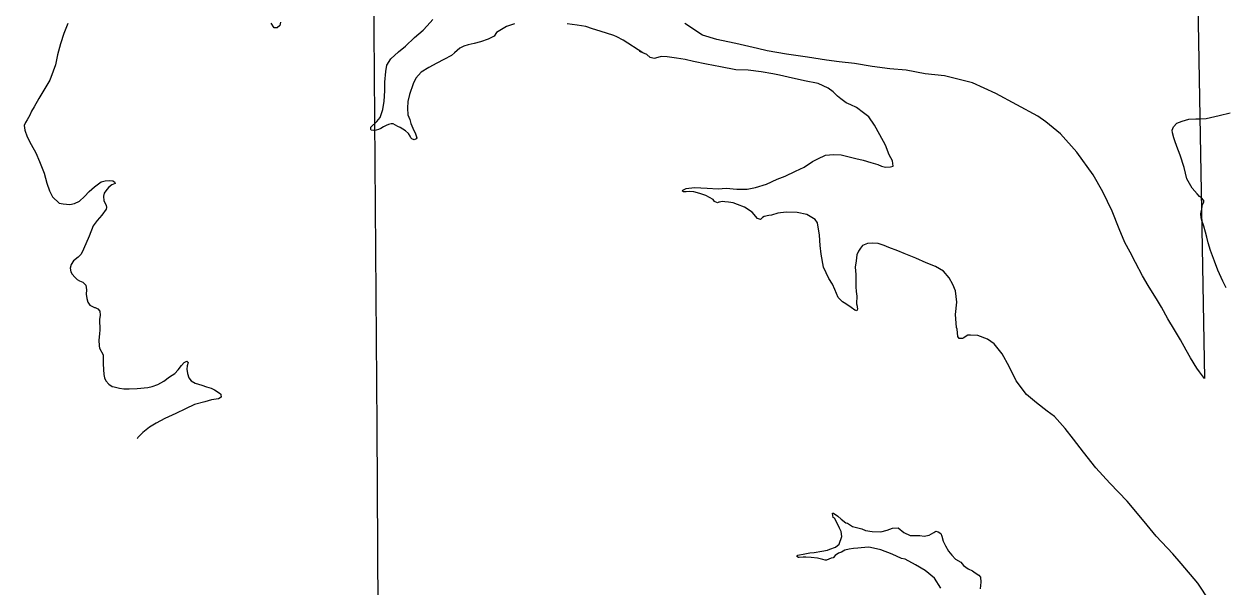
# Model space of a CAD drawing. Extents: x -83719 to 153526, y -11835 to 11446.
# Drawn here: x 13019.5 to 13238.3, y 1160.4 to 1262.9 of the extents above; entities that cross this region are included whole.
import ezdxf

# ---------------------------------------------------------------- set-up
doc = ezdxf.new("R2010")
doc.units = 0
doc.layers.add('Level 2', color=7, linetype='Continuous')
doc.layers.add('Level 9', color=7, linetype='Continuous')

msp = doc.modelspace()

# ---------------------------------------------------------------- linework, layer by layer
at = {"layer": 'Level 2'}
for points in [[(13083.1, 1277.77), (13083.72, 1189.64), (13084.22, 1100.38)], [(13083.1, 1277.77), (13083.72, 1189.64), (13084.22, 1100.38)], [(13233.01, 1276.77), (13234.39, 1198.39), (13233.52, 1199.57), (13233.03, 1200.28), (13231.9, 1202.12), (13231.09, 1203.53), (13230.06, 1205.4), (13228.97, 1207.24), (13227.77, 1209.2), (13226.6, 1211.37), (13225.86, 1212.55), (13224.17, 1215.27), (13223.15, 1217.04), (13221.87, 1219.47), (13220.91, 1221.34), (13219.89, 1223.11), (13218.87, 1225.58), (13217.64, 1228.82), (13215.92, 1232.37), (13214.15, 1235.45), (13211.15, 1239.53), (13208.21, 1242.88), (13205.54, 1245.06), (13204.1, 1246.09), (13196.42, 1250.25), (13192.16, 1252.15), (13187.08, 1253.42), (13183.59, 1253.81), (13180.13, 1254.51), (13177.15, 1254.74), (13173.9, 1255.17), (13170.68, 1255.67), (13167.9, 1255.99), (13165.58, 1256.31), (13162.16, 1256.84), (13158.3, 1257.38), (13154.78, 1257.97), (13153.03, 1258.42), (13149.09, 1259.33), (13147.62, 1259.65), (13145.63, 1260.05), (13143.04, 1260.87), (13139.8, 1263)], [(13233.01, 1276.77), (13234.39, 1198.39), (13233.52, 1199.57), (13233.03, 1200.28), (13231.9, 1202.12), (13231.09, 1203.53), (13230.06, 1205.4), (13228.97, 1207.24), (13227.77, 1209.2), (13226.6, 1211.37), (13225.86, 1212.55), (13224.17, 1215.27), (13223.15, 1217.04), (13221.87, 1219.47), (13220.91, 1221.34), (13219.89, 1223.11), (13218.87, 1225.58), (13217.64, 1228.82), (13215.92, 1232.37), (13214.15, 1235.45), (13211.15, 1239.53), (13208.21, 1242.88), (13205.54, 1245.06), (13204.1, 1246.09), (13196.42, 1250.25), (13192.16, 1252.15), (13187.08, 1253.42), (13183.59, 1253.81), (13180.13, 1254.51), (13177.15, 1254.74), (13173.9, 1255.17), (13170.68, 1255.67), (13167.9, 1255.99), (13165.58, 1256.31), (13162.16, 1256.84), (13158.3, 1257.38), (13154.78, 1257.97), (13153.03, 1258.42), (13149.09, 1259.33), (13147.62, 1259.65), (13145.63, 1260.05), (13143.04, 1260.87), (13139.8, 1263)]]:
    msp.add_lwpolyline(points, dxfattribs=at)
at = {"layer": 'Level 9'}
for points in [[(13027.47, 1262.96), (13026.74, 1261.17), (13026.17, 1259.27), (13025.64, 1257.25), (13025.27, 1255.43), (13024.84, 1254.31), (13024.23, 1252.69), (13023.67, 1251.73), (13022.22, 1249.34), (13021.34, 1247.81), (13020.9, 1246.99), (13020.56, 1246.28), (13020.12, 1245.43), (13019.77, 1244.98), (13019.52, 1244.44), (13019.65, 1243.57), (13020.07, 1242.32), (13020.85, 1240.94), (13021.64, 1239.46)], [(13066.19, 1263.24), (13066.08, 1262.63), (13065.6, 1262.18), (13065.06, 1262.16), (13064.53, 1263.01)], [(13108.81, 1262.91), (13107.36, 1262.43), (13106.44, 1261.86), (13105.56, 1261.33), (13105.08, 1260.64), (13104, 1260.1), (13102.62, 1259.65), (13101.49, 1259.34), (13100.93, 1259.19), (13100.37, 1259.07), (13099.61, 1258.84), (13098.85, 1258.48), (13097.91, 1257.65), (13097.36, 1257.16), (13095.92, 1256.44), (13094.68, 1255.73), (13093.2, 1254.97), (13091.8, 1254.12), (13090.87, 1253.05), (13090.34, 1252), (13089.7, 1250.07), (13089.42, 1248.79), (13089.33, 1247.58), (13089.4, 1246.38), (13089.73, 1245.49), (13089.93, 1244.8), (13090.29, 1243.91), (13090.8, 1242.89), (13091.02, 1242.16), (13090.89, 1241.99), (13090.53, 1241.78), (13090.13, 1241.97), (13089.95, 1242.19), (13089.81, 1242.49), (13089.49, 1242.98), (13088.97, 1243.43), (13088.02, 1244.06), (13087.58, 1244.21), (13086.69, 1244.72), (13086.36, 1244.74), (13085.89, 1244.62), (13085.47, 1244.41), (13084.97, 1244.16), (13084.48, 1243.87), (13084.02, 1243.69), (13083.63, 1243.57), (13083.19, 1243.49), (13082.73, 1243.54), (13082.65, 1243.7), (13082.67, 1244.11), (13083.74, 1245.11), (13084.35, 1245.84), (13084.83, 1247.32), (13085.07, 1248.84), (13085.21, 1250.71), (13085.18, 1252.32), (13085.41, 1254.23), (13085.57, 1255.4), (13086.27, 1256.56), (13087.69, 1257.82), (13088.95, 1258.87), (13090.6, 1260.43), (13092.16, 1261.75), (13092.93, 1262.52), (13093.96, 1263.69)], [(13132.15, 1257.65), (13128.58, 1259.91), (13127.46, 1260.57), (13126.92, 1260.78), (13124.38, 1261.59), (13123.03, 1262.01), (13121.82, 1262.41), (13120.24, 1262.65), (13118.39, 1262.92)], [(13172.33, 1246.71), (13171.06, 1247.67), (13170.05, 1248.17), (13169.17, 1248.54), (13168.24, 1249.25), (13167.63, 1249.76), (13166.8, 1250.51), (13165.88, 1251.21), (13164.08, 1252.06), (13161.6, 1252.51), (13158.64, 1253.22), (13157.06, 1253.57), (13155.81, 1253.83), (13153.7, 1254.16), (13151.35, 1254.49), (13149.08, 1254.55), (13146.29, 1255.1), (13143.77, 1255.58), (13141.42, 1256.08), (13139.87, 1256.43), (13138.29, 1256.68), (13136.62, 1256.89), (13135.48, 1256.95), (13134.45, 1256.69), (13134.22, 1256.58), (13133.48, 1256.79), (13132.87, 1257.31), (13132.15, 1257.65), (13131.54, 1257.9)], [(13174.02, 1223.02), (13173.08, 1222.95), (13172.19, 1222.59), (13171.77, 1222.11), (13171.42, 1221.56), (13171.11, 1220.85), (13171.01, 1219.78), (13170.85, 1218.64), (13170.93, 1217.27), (13170.96, 1216.14), (13170.93, 1214.97), (13170.99, 1214.27), (13171.04, 1213.74), (13171.11, 1213.4), (13171.13, 1213.04), (13171.08, 1212.3), (13171.09, 1211.97), (13171.17, 1211.54), (13171.21, 1211.4), (13171.22, 1211), (13171.19, 1210.87), (13171.13, 1210.7), (13170.76, 1210.79), (13170.08, 1211.27), (13169.12, 1211.97), (13168.51, 1212.32), (13167.75, 1213.13), (13167.14, 1214.58), (13166.71, 1215.54), (13166.04, 1216.58), (13165.07, 1218.62), (13164.63, 1221.01), (13164.48, 1222.58), (13164.35, 1224.44), (13163.95, 1226.7), (13163.53, 1227.29), (13162, 1228.21), (13160.25, 1228.55), (13158.28, 1228.63), (13156.75, 1228.44), (13155.59, 1228.07), (13155.09, 1228.06), (13154.26, 1227.83), (13153.94, 1227.65), (13153.84, 1227.55), (13153.61, 1227.31), (13153.07, 1227.49), (13152.07, 1228.63), (13150.67, 1229.58), (13149.42, 1230.01), (13148.64, 1230.32), (13147.74, 1230.46), (13147.07, 1230.54), (13146.63, 1230.56), (13146.13, 1230.48), (13146, 1230.44), (13145.77, 1230.33), (13145.2, 1230.61), (13144.98, 1230.97), (13143.66, 1231.7), (13142.55, 1232.06), (13141.43, 1232.36), (13140.66, 1232.4), (13140.03, 1232.35), (13139.6, 1232.37), (13139.39, 1232.46), (13139.46, 1232.63), (13140.05, 1232.92), (13141.58, 1233.14), (13143.89, 1232.98), (13145.89, 1232.91), (13147.36, 1232.99), (13149.26, 1232.85), (13151.17, 1232.84), (13152.69, 1233.12), (13154.68, 1233.72), (13156.62, 1234.62), (13158.1, 1235.2), (13159.94, 1236.13), (13161.56, 1236.85), (13163.03, 1237.83), (13164.05, 1238.36), (13165.43, 1239.04), (13166.86, 1239.12), (13168.3, 1239.1), (13169.95, 1238.65), (13170.92, 1238.41), (13172.3, 1238.09), (13173.65, 1237.67), (13174.93, 1237.31), (13175.64, 1236.99), (13176.35, 1236.85), (13177.25, 1236.91), (13177.75, 1237), (13177.62, 1237.96), (13177.01, 1239.08), (13176.32, 1240.82), (13175.33, 1242.7), (13174.37, 1244.47), (13173.29, 1245.97), (13172.33, 1246.71)], [(13233.85, 1231.29), (13233.48, 1231.49), (13233.06, 1231.95), (13232.19, 1232.99), (13231.2, 1234.69), (13230.74, 1236.78), (13229.97, 1239), (13229.38, 1240.58), (13229.02, 1241.6), (13228.83, 1242.17), (13228.6, 1243.06), (13228.55, 1243.56), (13228.77, 1244.17), (13229.41, 1244.86), (13230.34, 1245.22)], [(13238.38, 1214.88), (13237.74, 1216.07), (13236.87, 1218.11), (13236.22, 1219.72), (13235.52, 1221.64), (13235.11, 1223.03), (13234.84, 1224.12), (13234.62, 1224.98), (13234.28, 1226.08), (13233.95, 1227.13), (13233.83, 1227.63), (13233.74, 1228.36), (13233.8, 1228.73), (13233.92, 1229.2), (13233.97, 1229.74), (13233.99, 1229.87), (13234.28, 1230.48), (13234.3, 1230.78), (13233.88, 1231.27), (13233.48, 1231.49), (13233.06, 1231.95), (13232.19, 1232.99), (13231.2, 1234.69), (13230.74, 1236.78), (13229.97, 1239), (13229.38, 1240.58), (13229.02, 1241.6), (13228.83, 1242.17), (13228.6, 1243.06), (13228.55, 1243.56), (13228.77, 1244.17), (13229.41, 1244.86), (13230.34, 1245.22)], [(13230.34, 1245.22), (13231.56, 1245.59), (13232.83, 1245.6), (13234.73, 1245.69), (13237.08, 1246.24), (13239.07, 1246.7)], [(13230.34, 1245.22), (13231.56, 1245.59), (13232.83, 1245.6), (13233.54, 1245.64)], [(13021.64, 1239.46), (13022.36, 1237.85), (13023.17, 1235.74), (13023.67, 1233.89), (13024.16, 1232.54), (13024.7, 1231.45), (13025.91, 1230.29), (13026.65, 1230.15), (13027.85, 1230.03), (13028.71, 1230.23), (13029.63, 1230.63), (13030.54, 1231.49), (13031.37, 1232.43), (13032.34, 1233.26), (13033.55, 1234.14), (13034.31, 1234.37), (13035.07, 1234.43), (13035.71, 1234.32), (13036.02, 1234.16), (13036.09, 1233.86), (13035.5, 1233.64), (13034.98, 1233.16), (13034.57, 1232.74), (13034.12, 1232.12), (13033.97, 1231.58), (13034.04, 1230.72), (13034.5, 1229.9), (13034.55, 1229.46), (13034.46, 1229.16), (13033.7, 1228.1), (13032.86, 1227.1), (13032.13, 1226.14), (13031.36, 1224.27), (13030.78, 1222.85), (13030.13, 1221.39), (13029.88, 1220.91), (13029.4, 1220.43), (13028.55, 1219.76), (13028.11, 1219.11), (13027.93, 1218.44), (13028.02, 1217.81), (13028.27, 1217.35), (13028.79, 1216.8), (13029.18, 1216.38), (13029.62, 1216.12), (13030.2, 1215.88), (13030.78, 1215.36), (13030.88, 1214.53), (13030.84, 1213.69), (13030.97, 1212.93), (13031.16, 1212.27), (13031.48, 1211.71), (13032.33, 1211.31), (13032.5, 1211.31), (13032.94, 1211.06), (13033.32, 1210.64), (13033.38, 1209.88), (13033.28, 1209.1), (13033.34, 1207.2), (13033.27, 1206.5), (13033.11, 1205.35), (13033.18, 1204.29), (13033.26, 1203.89), (13033.91, 1202.68), (13033.9, 1200.97), (13034.04, 1199.07), (13034.16, 1198.51), (13034.41, 1197.95), (13034.93, 1197.37), (13035.58, 1196.89), (13035.92, 1196.83), (13036.89, 1196.63), (13037.67, 1196.49), (13038.67, 1196.5), (13040.14, 1196.58), (13042.03, 1196.75), (13042.83, 1196.91), (13043.85, 1197.28), (13044.96, 1197.89), (13046, 1198.66), (13046.95, 1199.26), (13047.56, 1199.95), (13048.17, 1200.71), (13048.68, 1201.3), (13049.17, 1201.52), (13049.38, 1201.29), (13049.24, 1200.68), (13049.13, 1200.08), (13049.25, 1199.28), (13049.51, 1198.52), (13049.97, 1197.97), (13050.69, 1197.53), (13051.87, 1197.13), (13052.71, 1196.86), (13053.59, 1196.59), (13054.2, 1196.28), (13055.02, 1195.78), (13055.33, 1195.52), (13055.37, 1195.45), (13055.42, 1194.95), (13054.93, 1194.67)], [(13235.3, 1157.94), (13233.2, 1161.11), (13230.18, 1164.69), (13228.66, 1166.48), (13225.65, 1169.66), (13223.43, 1172.32), (13220.34, 1176.03), (13217.17, 1179.31), (13214.61, 1182.1), (13212.38, 1184.96), (13210.6, 1187.35), (13209.07, 1189.3), (13207.1, 1191.44), (13205.8, 1192.4), (13203.85, 1193.94), (13202, 1195.45), (13200.12, 1197.93), (13198.83, 1200.53), (13197.56, 1202.86), (13196.1, 1204.65), (13194.9, 1205.55), (13193.18, 1206.19), (13191.81, 1206.25), (13191.34, 1206.27), (13191.01, 1206.06), (13190.62, 1205.78), (13190.36, 1205.64), (13189.75, 1205.68), (13189.54, 1206.04), (13189.37, 1207.34), (13189.26, 1207.67), (13189.08, 1210), (13189.31, 1212.25), (13189.08, 1214.31), (13188.61, 1215.5), (13187.94, 1216.68), (13186.93, 1217.88), (13185.47, 1218.77), (13183.74, 1219.45), (13181.85, 1220.26), (13179.75, 1221.09), (13178.6, 1221.59), (13176.98, 1222.24), (13176.1, 1222.55), (13174.99, 1222.91), (13174.02, 1223.02)], [(13054.93, 1194.67), (13053.63, 1194.46), (13052.41, 1194.11), (13050.56, 1193.64), (13048.92, 1192.88), (13047.18, 1192.02), (13045.14, 1191.11), (13043.6, 1190.22), (13042.36, 1189.51), (13041.13, 1188.53), (13040.22, 1187.66), (13040.11, 1187.4)], [(13186.45, 1160.19), (13185.29, 1162.06), (13183.58, 1163.44), (13181.81, 1164.45), (13179.94, 1165.49), (13179.27, 1165.6), (13177.58, 1166.39), (13175.48, 1167.22), (13173.63, 1167.6), (13173.2, 1167.65), (13171.33, 1167.49), (13170.5, 1167.46), (13169.73, 1167.34), (13168.94, 1167.11), (13168.32, 1166.79), (13167.82, 1166.58), (13167.2, 1166.15), (13166.81, 1165.74), (13166.45, 1165.66), (13165.59, 1165.3), (13165.39, 1165.33), (13164.95, 1165.45), (13163.98, 1165.65), (13162.84, 1165.81), (13161.84, 1165.85), (13161.34, 1165.83), (13160.64, 1165.78), (13160.5, 1165.81), (13160.19, 1166), (13160.36, 1166.2), (13161.65, 1166.44), (13162.58, 1166.64), (13163.38, 1166.73), (13164.74, 1166.94), (13165.77, 1167.14), (13166.2, 1167.29), (13167.22, 1167.69), (13167.94, 1168.25), (13168.39, 1169.63), (13168.3, 1170.5), (13167.95, 1171.12), (13167.52, 1172.04), (13167.09, 1172.93), (13166.85, 1173.09), (13166.69, 1173.79), (13166.69, 1173.85), (13166.89, 1173.86), (13167.64, 1173.35), (13168.26, 1172.77), (13169.12, 1172.13), (13169.45, 1172.04), (13170.31, 1171.46), (13172.06, 1171.02), (13172.7, 1170.74), (13173.91, 1170.51), (13175.48, 1170.49), (13176.64, 1170.8), (13177.63, 1171.13), (13178.63, 1171.2), (13179.69, 1170.36), (13180.81, 1169.83), (13182.61, 1169.79), (13183.41, 1169.71), (13184.28, 1169.87), (13185.13, 1170.37), (13185.52, 1170.58), (13185.96, 1170.49), (13186.41, 1170.17), (13186.62, 1169.68), (13186.82, 1168.75), (13187.25, 1167.9), (13187.84, 1166.95), (13188.43, 1166.2), (13189.09, 1165.52), (13190.04, 1164.95), (13190.53, 1164.36), (13191.42, 1163.75)], [(13191.42, 1163.75), (13192.2, 1163.35), (13192.68, 1162.99), (13193.36, 1162.58), (13193.67, 1162.22), (13193.7, 1161.32), (13193.6, 1160.08)]]:
    msp.add_lwpolyline(points, dxfattribs=at)

doc.saveas('drawing.dxf')
